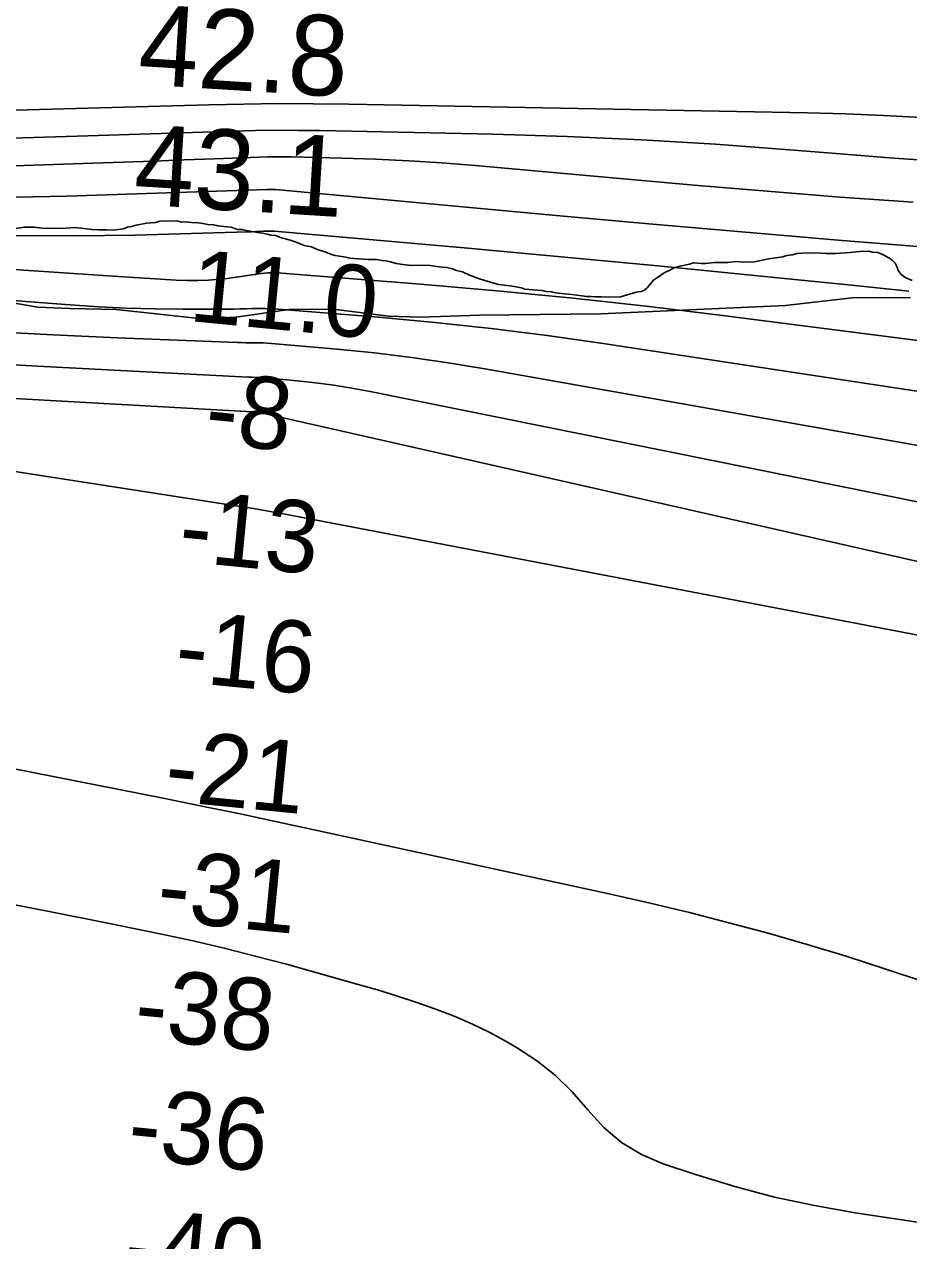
# Model space of a CAD drawing. Extents: x 3219052 to 3256913, y 800770 to 826146.
# Drawn here: x 3242864 to 3243601, y 813580 to 814593 of the extents above; entities that cross this region are included whole.
import ezdxf

# ---------------------------------------------------------------- set-up
doc = ezdxf.new("R2010")
doc.units = 0
for name, color, linetype in [('V-RIVR-EDGE', 7, 'Continuous'), ('V-RIVR-RANG', 7, 'Continuous'), ('V-SITE-VEGE', 7, 'Continuous'), ('V-TOPO-DPTH', 7, 'Continuous'), ('V-TOPO-MAJR', 7, 'Continuous'), ('V-TOPO-MINR', 7, 'Continuous'), ('V-TOPO-WATR', 7, 'Continuous')]:
    doc.layers.add(name, color=color, linetype=linetype)

msp = doc.modelspace()

# ---------------------------------------------------------------- linework, layer by layer
at = {"layer": 'V-RIVR-EDGE'}
msp.add_lwpolyline([(3243602.3, 814365.4), (3243553.6, 814365.1), (3243498, 814358.7), (3243344.1, 814351.7), (3243243.2, 814350.6), (3243194.1, 814349), (3243167.2, 814349.9), (3243121.5, 814355.7), (3243084.6, 814355.3), (3243040.2, 814348.9), (3243012, 814347.7), (3242940.3, 814355.3), (3242901.6, 814356.2), (3242875.1, 814357.2), (3242824.7, 814366)], dxfattribs=at)
at = {"layer": 'V-SITE-VEGE'}
for points in [[(3243179.3, 814392.8), (3243173.6, 814393.6), (3243168.8, 814395), (3243165, 814395.8), (3243161.7, 814396.2), (3243157.4, 814397.1), (3243150.7, 814397), (3243138.4, 814397.7), (3243135.1, 814398.1), (3243131.7, 814399), (3243122.7, 814400.2), (3243119.8, 814401.1), (3243115, 814403), (3243107.4, 814405.7), (3243103.1, 814407.5), (3243096.9, 814408.8), (3243090.2, 814411.5), (3243084.4, 814413.3), (3243078.2, 814415.1), (3243073, 814416.9), (3243069.2, 814417.3), (3243066.3, 814418.2), (3243062.5, 814419), (3243058.2, 814419.4), (3243052, 814420.7), (3243048.7, 814421.2), (3243045.3, 814422), (3243041.5, 814422), (3243036.3, 814423.8), (3243030.1, 814424.6), (3243025.3, 814425), (3243021.5, 814425.9), (3243016.8, 814426.2), (3243012.5, 814427.1), (3243008.7, 814427.5), (3243003, 814427.9), (3242998.7, 814428.3), (3242994.9, 814428.2), (3242991.1, 814429.1), (3242976.8, 814428.8), (3242973.1, 814427.8), (3242965.5, 814427.2), (3242956.9, 814425.6), (3242953.2, 814424.6), (3242949.9, 814424), (3242946.1, 814422.5), (3242938, 814421.4), (3242932.3, 814421.8), (3242925.7, 814421.7), (3242920, 814422), (3242913.3, 814422.9), (3242905.7, 814423.7), (3242899.1, 814423.1), (3242889.1, 814422.9), (3242879.1, 814423.2), (3242872, 814424), (3242863.9, 814423.8), (3242856.3, 814422.7)], [(3243603.6, 814379.5), (3243598.3, 814381.8), (3243594.5, 814384.5), (3243592, 814387.8), (3243591, 814390.6), (3243589.5, 814393.9), (3243587.1, 814396.3), (3243584.7, 814398.1), (3243578.9, 814401.3), (3243575.1, 814402.7), (3243570.4, 814403.1), (3243567.5, 814404), (3243559.9, 814403.8), (3243556.6, 814403.3), (3243551.8, 814402.7), (3243540, 814402), (3243531.9, 814401.9), (3243522.4, 814402.6), (3243511.5, 814402.4), (3243507.7, 814401.9), (3243503.5, 814400.8), (3243499.2, 814400.3), (3243495.9, 814399.3), (3243484, 814397.6), (3243472.2, 814395), (3243463.2, 814394.9), (3243457, 814395.2), (3243449.9, 814394.6), (3243439, 814394.4), (3243431.4, 814393.8), (3243428.1, 814393.7), (3243421.4, 814394.1), (3243418.1, 814393), (3243410.1, 814391.5), (3243405.4, 814390), (3243401.6, 814388), (3243396.9, 814386), (3243391.3, 814382.1), (3243388, 814379.7), (3243382.9, 814373.4), (3243380.6, 814371.4), (3243377.7, 814370.4), (3243373.5, 814369.9), (3243360.7, 814365.8), (3243349.3, 814365.6), (3243344.6, 814366), (3243339.4, 814365.9), (3243336, 814366.3), (3243332.2, 814366.2), (3243328.4, 814366.7), (3243319.9, 814367.9), (3243314.6, 814368.3), (3243311.3, 814368.7), (3243306.5, 814369.1), (3243303.2, 814370), (3243298.9, 814370.4), (3243295.1, 814371.2), (3243288, 814371.6), (3243280.8, 814372.4), (3243278, 814373.3), (3243273.7, 814374.2), (3243268.4, 814375), (3243258.9, 814376.2), (3243247.5, 814379.4), (3243242.2, 814381.2), (3243234.1, 814384.3), (3243228.8, 814386.6), (3243224, 814387.9), (3243220.7, 814389.3), (3243215.9, 814390.2), (3243211.6, 814390.5), (3243205.5, 814391.4), (3243200.2, 814392.2), (3243186.4, 814392), (3243179.3, 814392.8)]]:
    msp.add_lwpolyline(points, dxfattribs=at)
at = {"layer": 'V-TOPO-DPTH'}
for points in [[(3242855.5, 814417), (3242905.7, 814416.8), (3242956, 814417.4), (3243050.1, 814420), (3243053.3, 814420.1), (3243056.4, 814420.2), (3243059.6, 814420.4), (3243062.7, 814420.5), (3243065.9, 814420.6), (3243069, 814420.6), (3243072.2, 814420.5), (3243075.3, 814420.3), (3243230.4, 814406.6), (3243311.1, 814399.3), (3243391.7, 814391.7), (3243472.3, 814383.8), (3243552.9, 814375.6), (3243600.9, 814370.6)], [(3242847.2, 814363.5), (3242872.7, 814361.5), (3242898.1, 814359.4), (3242901.9, 814359.1), (3242925.5, 814357.6), (3242949, 814356.4), (3242972.6, 814355.8), (3242996.1, 814355.5), (3243032.6, 814355.7), (3243038, 814355.7), (3243043.3, 814355.8), (3243048.7, 814355.9), (3243054, 814356.1), (3243059.3, 814356.3), (3243064.7, 814356.3), (3243070, 814356), (3243075.3, 814355.7), (3243158.8, 814348.9), (3243205.8, 814344.6), (3243252.7, 814339.6), (3243299.5, 814333.6), (3243346.2, 814327), (3243656.8, 814279.7)], [(3243656.8, 814279.7), (3243346.2, 814327), (3243299.5, 814333.6), (3243252.7, 814339.6), (3243205.8, 814344.6), (3243158.8, 814348.9), (3243075.3, 814355.7), (3243070, 814356), (3243064.7, 814356.3), (3243059.3, 814356.3), (3243054, 814356.1), (3243048.7, 814355.9), (3243043.3, 814355.8), (3243038, 814355.7), (3243032.6, 814355.7), (3242996.1, 814355.5), (3242972.6, 814355.8), (3242949, 814356.4), (3242925.5, 814357.6), (3242901.9, 814359.1), (3242898.1, 814359.4), (3242872.7, 814361.5), (3242847.2, 814363.5)], [(3242080.7, 814319.6), (3242242.5, 814296.6), (3242268.7, 814293), (3242295, 814289.6), (3242321.3, 814286.4), (3242347.6, 814283.5), (3242377.1, 814280.3), (3242418.2, 814275.9), (3242459.3, 814271.6), (3242500.5, 814267.5), (3242541.6, 814263.6), (3242547.6, 814263), (3242591.7, 814258.4), (3242635.7, 814253.4), (3242679.6, 814247.5), (3242723.4, 814241), (3243043.8, 814191.2), (3243053.1, 814189.7), (3243062.5, 814188.1), (3243071.8, 814186.4), (3243081.1, 814184.7), (3243640.6, 814077.8)], [(3242080.7, 814319.6), (3242242.5, 814296.6), (3242268.7, 814293), (3242295, 814289.6), (3242321.3, 814286.4), (3242347.6, 814283.5), (3242377.1, 814280.3), (3242418.2, 814275.9), (3242459.3, 814271.6), (3242500.5, 814267.5), (3242541.6, 814263.6), (3242547.6, 814263), (3242591.7, 814258.4), (3242635.7, 814253.4), (3242679.6, 814247.5), (3242723.4, 814241), (3243043.8, 814191.2), (3243053.1, 814189.7), (3243062.5, 814188.1), (3243071.8, 814186.4), (3243081.1, 814184.7), (3243640.6, 814077.8)], [(3243719.6, 814172.6), (3243151.9, 814286.9), (3243136.8, 814289.7), (3243121.7, 814292.2), (3243106.5, 814294.2), (3243091.3, 814295.9), (3243064.4, 814298.4), (3243062.6, 814298.5), (3243060.8, 814298.6), (3243059, 814298.7), (3243057.2, 814298.8), (3243055.4, 814298.8), (3243053.6, 814298.9), (3243051.8, 814298.9), (3243050, 814299), (3242874.7, 814308.1), (3242797.4, 814312.6)], [(3243719.6, 814172.6), (3243151.9, 814286.9), (3243136.8, 814289.7), (3243121.7, 814292.2), (3243106.5, 814294.2), (3243091.3, 814295.9), (3243064.4, 814298.4), (3243062.6, 814298.5), (3243060.8, 814298.6), (3243059, 814298.7), (3243057.2, 814298.8), (3243055.4, 814298.8), (3243053.6, 814298.9), (3243051.8, 814298.9), (3243050, 814299), (3242874.7, 814308.1), (3242797.4, 814312.6)], [(3243612.8, 813795.4), (3243580.7, 813806.1), (3243548.5, 813816.5), (3243516.1, 813826.2), (3243483.6, 813835.6), (3243450.9, 813844.4), (3243418.1, 813852.9), (3243385.2, 813860.7), (3243352.2, 813868.2), (3243107.8, 813921.4), (3243075.7, 813928.3), (3243043.7, 813935.1), (3243011.6, 813941.6), (3242979.4, 813948.1), (3242815.6, 813980.4)], [(3242815.6, 813980.4), (3242979.4, 813948.1), (3243011.6, 813941.6), (3243043.7, 813935.1), (3243075.7, 813928.3), (3243107.8, 813921.4), (3243352.2, 813868.2), (3243385.2, 813860.7), (3243418.1, 813852.9), (3243450.9, 813844.4), (3243483.6, 813835.6), (3243516.1, 813826.2), (3243548.5, 813816.5), (3243580.7, 813806.1), (3243612.8, 813795.4)], [(3243702.5, 813580.8), (3243556, 813602.8), (3243522.3, 813608.8), (3243488.8, 813615.9), (3243455.8, 813624.7), (3243423, 813634.6), (3243396.2, 813643.5), (3243378.1, 813651.4), (3243361.4, 813661.2), (3243346.7, 813673.8), (3243333.3, 813688.4), (3243320.3, 813703.5), (3243306.2, 813717.5), (3243290.5, 813729.6), (3243273.8, 813740.6), (3243266.4, 813744.9), (3243251.7, 813752.9), (3243236.7, 813760.3), (3243221.4, 813766.8), (3243205.8, 813772.8), (3243189.9, 813778.3), (3243174, 813783.5), (3243158, 813788.4), (3243141.9, 813793), (3243082.2, 813809.8), (3243056.3, 813816.7), (3243030.4, 813823.3), (3243004.4, 813829.3), (3242978.2, 813834.9), (3242933.3, 813844.1), (3242884.5, 813853.8), (3242835.7, 813863.1)], [(3242835.7, 813863.1), (3242884.5, 813853.8), (3242933.3, 813844.1), (3242978.2, 813834.9), (3243004.4, 813829.3), (3243030.4, 813823.3), (3243056.3, 813816.7), (3243082.2, 813809.8), (3243141.9, 813793), (3243158, 813788.4), (3243174, 813783.5), (3243189.9, 813778.3), (3243205.8, 813772.8), (3243221.4, 813766.8), (3243236.7, 813760.3), (3243251.7, 813752.9), (3243266.4, 813744.9), (3243273.8, 813740.6), (3243290.5, 813729.6), (3243306.2, 813717.5), (3243320.3, 813703.5), (3243333.3, 813688.4), (3243346.7, 813673.8), (3243361.4, 813661.2), (3243378.1, 813651.4), (3243396.2, 813643.5), (3243423, 813634.6), (3243455.8, 813624.7), (3243488.8, 813615.9), (3243522.3, 813608.8), (3243556, 813602.8), (3243702.5, 813580.8)]]:
    msp.add_lwpolyline(points, dxfattribs=at)
at = {"layer": 'V-TOPO-MAJR'}
msp.add_lwpolyline([(3243625, 814478.9), (3243584.5, 814481.7), (3243544, 814484.9), (3243501.5, 814488.4), (3243439.8, 814493), (3243378, 814496.8), (3243316.2, 814499.4), (3243254.3, 814501.3), (3243110.3, 814504.4), (3243092.4, 814504.6), (3243074.5, 814504.7), (3243056.5, 814504.4), (3243038.6, 814504), (3242916.8, 814500.1), (3242853.8, 814498.2)], dxfattribs=at)
at = {"layer": 'V-TOPO-MINR'}
for points in [[(3243611.5, 814515.3), (3243579.8, 814517.1), (3243548.1, 814518.4), (3243516.4, 814519.3), (3243134.1, 814526.4), (3243104.9, 814526.8), (3243075.8, 814526.9), (3243046.7, 814526.5), (3243017.5, 814525.9), (3242674.9, 814516.5)], [(3243604.5, 814444.7), (3243543.6, 814449), (3243482.8, 814453.8), (3243422, 814458.9), (3243239.4, 814475.2), (3243211.8, 814477.4), (3243184.1, 814479.2), (3243156.4, 814480.5), (3243128.6, 814481.4), (3243086.6, 814482.4), (3243079.9, 814482.5), (3243073.1, 814482.6), (3243066.4, 814482.5), (3243059.7, 814482.3), (3243022.4, 814480.8), (3242997, 814479.9), (3242971.6, 814479), (3242946.3, 814478.1), (3242920.9, 814477.2), (3242789.7, 814472.9)], [(3243625.8, 814406.4), (3243545.3, 814412.9), (3243464.8, 814419.7), (3243384.3, 814426.7), (3243303.9, 814434), (3243073.2, 814455.3), (3243072.3, 814455.3), (3243071.4, 814455.4), (3243070.5, 814455.4), (3243069.6, 814455.4), (3243068.7, 814455.4), (3243067.8, 814455.4), (3243066.9, 814455.3), (3243066, 814455.3), (3242899.2, 814449.7), (3242814.9, 814448.1)], [(3243600.9, 814370.6), (3243552.9, 814375.6), (3243472.3, 814383.8), (3243391.7, 814391.7), (3243311.1, 814399.3), (3243230.4, 814406.6), (3243075.3, 814420.3), (3243072.2, 814420.5), (3243069, 814420.6), (3243065.9, 814420.6), (3243062.7, 814420.5), (3243059.6, 814420.4), (3243056.4, 814420.2), (3243053.3, 814420.1), (3243050.1, 814420), (3242956, 814417.4), (3242905.7, 814416.8), (3242855.5, 814417)], [(3243749.5, 814113.5), (3243058.8, 814269.8), (3242751.4, 814287), (3242675.8, 814291.8), (3242600.3, 814297.3), (3242524.8, 814304), (3242449.4, 814311.3), (3242313.3, 814325.6), (3242306, 814326.4), (3242298.6, 814327.2), (3242291.3, 814328.1), (3242284, 814329), (3242246.5, 814333.8), (3242220.4, 814337.1), (3242194.4, 814340.4), (3242168.3, 814343.6), (3242142.2, 814346.8), (3241741, 814395.7)], [(3243623.5, 814327.7), (3243447.9, 814350.2), (3243384.5, 814357.8), (3243321.1, 814364.8), (3243257.6, 814370.9), (3243194, 814376.4), (3243078.1, 814385.6), (3243072.4, 814385.9), (3243066.8, 814385.8), (3243061.1, 814385.3), (3243055.5, 814384.5), (3243049.8, 814383.6), (3243044.2, 814382.7), (3243038.5, 814382), (3243032.9, 814381.3), (3243026.3, 814380.6), (3243017.3, 814379.9), (3243008.3, 814379.5), (3242999.4, 814379.5), (3242990.4, 814379.8), (3242942.1, 814382.8), (3242908.9, 814385), (3242875.8, 814387.2), (3242842.6, 814389.5)], [(3243688.7, 814228), (3243247.6, 814306), (3243217, 814311), (3243186.3, 814315.4), (3243155.5, 814319.1), (3243124.6, 814322.2), (3243069.9, 814327), (3243066.3, 814327.3), (3243062.7, 814327.5), (3243059.1, 814327.6), (3243055.6, 814327.6), (3243052, 814327.7), (3243048.4, 814327.7), (3243044.8, 814327.8), (3243041.2, 814327.9), (3242941.4, 814331.7), (3242888, 814334.1), (3242834.6, 814337.1)], [(3243640.6, 814077.8), (3243081.1, 814184.7), (3243071.8, 814186.4), (3243062.5, 814188.1), (3243053.1, 814189.7), (3243043.8, 814191.2), (3242723.4, 814241), (3242679.6, 814247.5), (3242635.7, 814253.4), (3242591.7, 814258.4), (3242547.6, 814263), (3242541.6, 814263.6), (3242500.5, 814267.5), (3242459.3, 814271.6), (3242418.2, 814275.9), (3242377.1, 814280.3), (3242347.6, 814283.5), (3242321.3, 814286.4), (3242295, 814289.6), (3242268.7, 814293), (3242242.5, 814296.6), (3242080.7, 814319.6)], [(3243719.6, 814172.6), (3243151.9, 814286.9), (3243136.8, 814289.7), (3243121.7, 814292.2), (3243106.5, 814294.2), (3243091.3, 814295.9), (3243064.4, 814298.4), (3243062.6, 814298.5), (3243060.8, 814298.6), (3243059, 814298.7), (3243057.2, 814298.8), (3243055.4, 814298.8), (3243053.6, 814298.9), (3243051.8, 814298.9), (3243050, 814299), (3242874.7, 814308.1), (3242797.4, 814312.6)], [(3243612.8, 813795.4), (3243580.7, 813806.1), (3243548.5, 813816.5), (3243516.1, 813826.2), (3243483.6, 813835.6), (3243450.9, 813844.4), (3243418.1, 813852.9), (3243385.2, 813860.7), (3243352.2, 813868.2), (3243107.8, 813921.4), (3243075.7, 813928.3), (3243043.7, 813935.1), (3243011.6, 813941.6), (3242979.4, 813948.1), (3242815.6, 813980.4)], [(3242835.7, 813863.1), (3242884.5, 813853.8), (3242933.3, 813844.1), (3242978.2, 813834.9), (3243004.4, 813829.3), (3243030.4, 813823.3), (3243056.3, 813816.7), (3243082.2, 813809.8), (3243141.9, 813793), (3243158, 813788.4), (3243174, 813783.5), (3243189.9, 813778.3), (3243205.8, 813772.8), (3243221.4, 813766.8), (3243236.7, 813760.3), (3243251.7, 813752.9), (3243266.4, 813744.9), (3243273.8, 813740.6), (3243290.5, 813729.6), (3243306.2, 813717.5), (3243320.3, 813703.5), (3243333.3, 813688.4), (3243346.7, 813673.8), (3243361.4, 813661.2), (3243378.1, 813651.4), (3243396.2, 813643.5), (3243423, 813634.6), (3243455.8, 813624.7), (3243488.8, 813615.9), (3243522.3, 813608.8), (3243556, 813602.8), (3243702.5, 813580.8)]]:
    msp.add_lwpolyline(points, dxfattribs=at)
at = {"layer": 'V-TOPO-WATR'}
msp.add_lwpolyline([(3243656.8, 814279.7), (3243346.2, 814327), (3243299.5, 814333.6), (3243252.7, 814339.6), (3243205.8, 814344.6), (3243158.8, 814348.9), (3243075.3, 814355.7), (3243070, 814356), (3243064.7, 814356.3), (3243059.3, 814356.3), (3243054, 814356.1), (3243048.7, 814355.9), (3243043.3, 814355.8), (3243038, 814355.7), (3243032.6, 814355.7), (3242996.1, 814355.5), (3242972.6, 814355.8), (3242949, 814356.4), (3242925.5, 814357.6), (3242901.9, 814359.1), (3242898.1, 814359.4), (3242872.7, 814361.5), (3242847.2, 814363.5)], dxfattribs=at)

# ---------------------------------------------------------------- texts
at = {"layer": 'V-RIVR-RANG'}
for s, height, rotation, p in [('42.8', 67, 356.4383, (3242957.7, 814543.1)), ('43.1', 67, 356.4383, (3242954.1, 814443.1)), ('11.0', 60, 354.4111, (3243000, 814345.9)), ('-8', 60, 354.4111, (3243013, 814244.2)), ('-13', 60, 354.4111, (3242991.1, 814145.9)), ('-16', 60, 354.4111, (3242987.9, 814045.8)), ('-21', 60, 354.4111, (3242979.4, 813946.3)), ('-31', 60, 354.4111, (3242972.9, 813846.5)), ('-38', 60, 354.4111, (3242954.1, 813747.9)), ('-36', 60, 354.4111, (3242948.6, 813648.1)), ('-40', 60, 354.4111, (3242945.2, 813548))]:
    msp.add_text(s, height=height, rotation=rotation, dxfattribs=at).set_placement(p)

doc.saveas('drawing.dxf')
